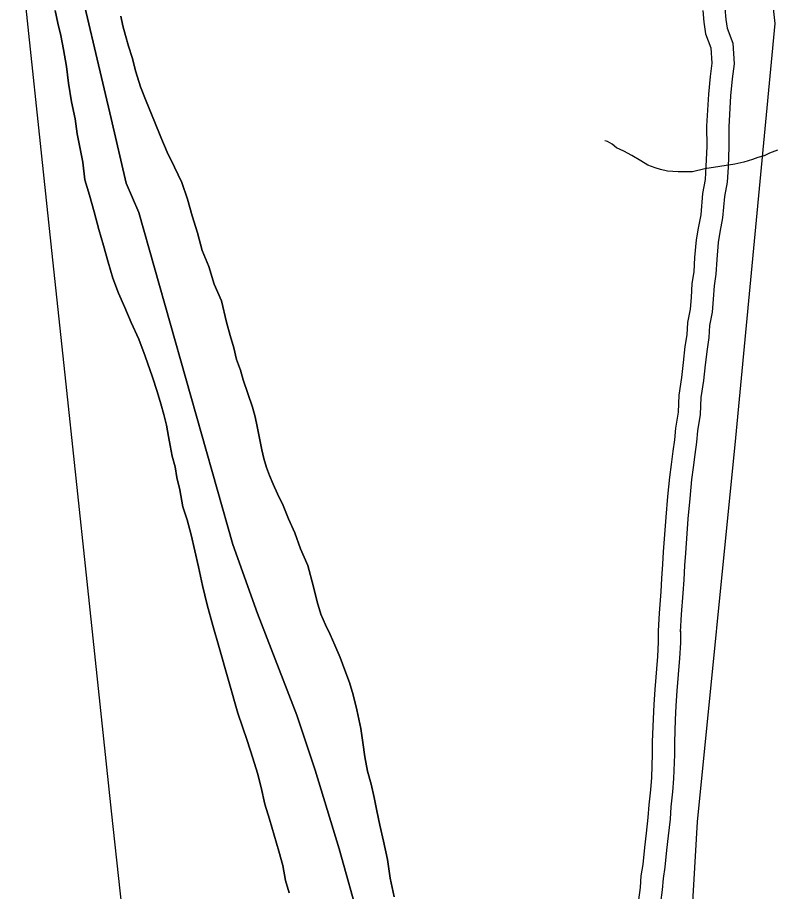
# Model space of a CAD drawing. Extents: x 2010165 to 2382125, y 1060529 to 1407316.
# Drawn here: x 2206615 to 2208326, y 1238721 to 1240694 of the extents above; entities that cross this region are included whole.
import ezdxf

# ---------------------------------------------------------------- set-up
doc = ezdxf.new("R2010")
doc.units = 0
for name, color, linetype in [('GM_X_City_Street', 7, 'Continuous'), ('GM_X_Corporation', 7, 'Continuous'), ('GM_X_Major_River', 7, 'Continuous'), ('GM_X_Minor_River', 7, 'Continuous'), ('GM_X_Rail_Line', 7, 'Continuous')]:
    doc.layers.add(name, color=color, linetype=linetype)

msp = doc.modelspace()

# ---------------------------------------------------------------- linework, layer by layer
at = {"layer": 'GM_X_City_Street'}
msp.add_lwpolyline([(2208125.1, 1238430.2), (2208126.3, 1238476.3), (2208149.8, 1238877.6), (2208235.8, 1239744.8), (2208324.7, 1240680.3), (2208312.9, 1240790.3), (2208168.7, 1241283.1), (2207887.8, 1242827.5), (2207849.5, 1243023.9), (2207782.4, 1243222.7), (2207672.3, 1243474.2), (2207574.1, 1243692.2), (2207475.9, 1243821.5), (2207329.8, 1243977.2), (2207250.8, 1244068.2), (2206852.3, 1244672.3), (2206682.1, 1244927.7)], dxfattribs=at)
at = {"layer": 'GM_X_Corporation'}
for points in [[(2206738.1, 1240840.1), (2206826.3, 1240466), (2206859.9, 1240319.9), (2206888.7, 1240254), (2207101.1, 1239504.1), (2207156.8, 1239348.3), (2207245.4, 1239118.6), (2207286.8, 1238994.6), (2207340.9, 1238816.7), (2207386.7, 1238652.7)], [(2207386.7, 1238652.7), (2207340.9, 1238816.7), (2207286.8, 1238994.6), (2207245.4, 1239118.6), (2207156.8, 1239348.3), (2207101.1, 1239504.1), (2206888.7, 1240254), (2206859.9, 1240319.9), (2206826.3, 1240466), (2206738.1, 1240840.1)]]:
    msp.add_lwpolyline(points, dxfattribs=at)
at = {"layer": 'GM_X_Major_River'}
for points in [[(2206699.7, 1240709.8), (2206706.1, 1240681.7), (2206712.5, 1240653.7), (2206719, 1240621.7), (2206725.5, 1240583.6), (2206730.1, 1240545.6), (2206736.6, 1240503.5), (2206745.2, 1240465.5), (2206749.7, 1240431.4), (2206756.1, 1240397.4), (2206762.6, 1240367.4), (2206767.1, 1240327.3), (2206777.6, 1240293.3), (2206788.2, 1240255.3), (2206798.7, 1240215.3), (2206809.2, 1240179.3), (2206819.8, 1240141.3), (2206830.3, 1240105.3), (2206842.8, 1240071.4), (2206857.3, 1240039.5), (2206871.7, 1240005.5), (2206888.3, 1239967.6), (2206902.9, 1239929.6), (2206919.6, 1239881.7), (2206930, 1239849.7), (2206938.4, 1239821.7), (2206944.8, 1239797.7), (2206951.1, 1239773.7), (2206955.5, 1239747.7), (2206959.7, 1239727.7), (2206964.1, 1239703.6), (2206970.4, 1239679.6), (2206974.8, 1239655.6), (2206981.2, 1239627.6), (2206987.7, 1239589.5), (2206998.1, 1239559.6), (2207006.6, 1239525.6), (2207015.1, 1239489.6), (2207023.6, 1239453.5), (2207032.2, 1239411.5), (2207042.9, 1239367.5), (2207055.5, 1239321.5), (2207070.2, 1239271.5), (2207112.3, 1239123.5), (2207133.2, 1239061.6), (2207145.8, 1239021.6), (2207156.3, 1238987.6), (2207164.8, 1238955.6), (2207173.3, 1238917.6), (2207183.8, 1238883.6), (2207194.3, 1238847.6), (2207204.8, 1238811.6), (2207213.3, 1238779.6), (2207219.8, 1238745.6), (2207228.2, 1238717.6)], [(2207228.2, 1238717.6), (2207219.8, 1238745.6), (2207213.3, 1238779.6), (2207204.8, 1238811.6), (2207194.3, 1238847.6), (2207183.8, 1238883.6), (2207173.3, 1238917.6), (2207164.8, 1238955.6), (2207156.3, 1238987.6), (2207145.8, 1239021.6), (2207133.2, 1239061.6), (2207112.3, 1239123.5), (2207070.2, 1239271.5), (2207055.5, 1239321.5), (2207042.9, 1239367.5), (2207032.2, 1239411.5), (2207023.6, 1239453.5), (2207015.1, 1239489.6), (2207006.6, 1239525.6), (2206998.1, 1239559.6), (2206987.7, 1239589.5), (2206981.2, 1239627.6), (2206974.8, 1239655.6), (2206970.4, 1239679.6), (2206964.1, 1239703.6), (2206959.7, 1239727.7), (2206955.5, 1239747.7), (2206951.1, 1239773.7), (2206944.8, 1239797.7), (2206938.4, 1239821.7), (2206930, 1239849.7), (2206919.6, 1239881.7), (2206902.9, 1239929.6), (2206888.3, 1239967.6), (2206871.7, 1240005.5), (2206857.3, 1240039.5), (2206842.8, 1240071.4), (2206830.3, 1240105.3), (2206819.8, 1240141.3), (2206809.2, 1240179.3), (2206798.7, 1240215.3), (2206788.2, 1240255.3), (2206777.6, 1240293.3), (2206767.1, 1240327.3), (2206762.6, 1240367.4), (2206756.1, 1240397.4), (2206749.7, 1240431.4), (2206745.2, 1240465.5), (2206736.6, 1240503.5), (2206730.1, 1240545.6), (2206725.5, 1240583.6), (2206719, 1240621.7), (2206712.5, 1240653.7), (2206706.1, 1240681.7), (2206699.7, 1240709.8)], [(2207464.8, 1238708.4), (2207456.2, 1238750.4), (2207449.7, 1238792.5), (2207441.1, 1238834.5), (2207432.5, 1238870.5), (2207426.1, 1238902.6), (2207419.7, 1238932.6), (2207413.2, 1238962.6), (2207404.8, 1238992.6), (2207398.4, 1239024.6), (2207393.9, 1239056.7), (2207389.5, 1239088.8), (2207380.9, 1239130.8), (2207372.4, 1239164.8), (2207364, 1239192.8), (2207353.6, 1239220.7), (2207343.2, 1239248.7), (2207330.8, 1239276.6), (2207320.4, 1239300.6), (2207310.1, 1239322.6), (2207299.7, 1239346.5), (2207291.3, 1239374.5), (2207282.9, 1239408.5), (2207270.2, 1239456.5), (2207253.6, 1239494.4), (2207241.1, 1239530.4), (2207226.6, 1239562.3), (2207214.2, 1239592.3), (2207201.8, 1239618.2), (2207191.5, 1239640.2), (2207183.2, 1239660.1), (2207176.9, 1239678.1), (2207170.6, 1239698.1), (2207166.4, 1239718.1), (2207162.1, 1239740.1), (2207155.6, 1239770.2), (2207151.3, 1239792.2), (2207145, 1239814.2), (2207124.1, 1239876.1), (2207117.8, 1239898.1), (2207109.4, 1239922.1), (2207103.1, 1239948.1), (2207094.7, 1239976.1), (2207086.2, 1240006.1), (2207075.6, 1240054.1), (2207059, 1240092.1), (2207046.4, 1240132), (2207031.9, 1240168), (2207021.3, 1240208), (2207008.8, 1240245.9), (2206998.2, 1240283.9), (2206985.7, 1240321.9), (2206969.2, 1240355.8), (2206952.7, 1240389.7), (2206938.2, 1240423.7), (2206923.7, 1240459.6), (2206905, 1240505.5), (2206892.5, 1240537.5), (2206882.1, 1240571.5), (2206873.6, 1240603.5), (2206865.2, 1240629.5), (2206858.9, 1240653.5), (2206852.6, 1240675.5), (2206848.3, 1240697.5)], [(2206848.3, 1240697.5), (2206852.6, 1240675.5), (2206858.9, 1240653.5), (2206865.2, 1240629.5), (2206873.6, 1240603.5), (2206882.1, 1240571.5), (2206892.5, 1240537.5), (2206905, 1240505.5), (2206923.7, 1240459.6), (2206938.2, 1240423.7), (2206952.7, 1240389.7), (2206969.2, 1240355.8), (2206985.7, 1240321.9), (2206998.2, 1240283.9), (2207008.8, 1240245.9), (2207021.3, 1240208), (2207031.9, 1240168), (2207046.4, 1240132), (2207059, 1240092.1), (2207075.6, 1240054.1), (2207086.2, 1240006.1), (2207094.7, 1239976.1), (2207103.1, 1239948.1), (2207109.4, 1239922.1), (2207117.8, 1239898.1), (2207124.1, 1239876.1), (2207145, 1239814.2), (2207151.3, 1239792.2), (2207155.6, 1239770.2), (2207162.1, 1239740.1), (2207166.4, 1239718.1), (2207170.6, 1239698.1), (2207176.9, 1239678.1), (2207183.2, 1239660.1), (2207191.5, 1239640.2), (2207201.8, 1239618.2), (2207214.2, 1239592.3), (2207226.6, 1239562.3), (2207241.1, 1239530.4), (2207253.6, 1239494.4), (2207270.2, 1239456.5), (2207282.9, 1239408.5), (2207291.3, 1239374.5), (2207299.7, 1239346.5), (2207310.1, 1239322.6), (2207320.4, 1239300.6), (2207330.8, 1239276.6), (2207343.2, 1239248.7), (2207353.6, 1239220.7), (2207364, 1239192.8), (2207372.4, 1239164.8), (2207380.9, 1239130.8), (2207389.5, 1239088.8), (2207393.9, 1239056.7), (2207398.4, 1239024.6), (2207404.8, 1238992.6), (2207413.2, 1238962.6), (2207419.7, 1238932.6), (2207426.1, 1238902.6), (2207432.5, 1238870.5), (2207441.1, 1238834.5), (2207449.7, 1238792.5), (2207456.2, 1238750.4), (2207464.8, 1238708.4)]]:
    msp.add_lwpolyline(points, dxfattribs=at)
at = {"layer": 'GM_X_Minor_River'}
for points in [[(2208161.7, 1240709.6), (2208163.7, 1240683.6), (2208167.8, 1240657.5), (2208179.9, 1240625.4), (2208181.9, 1240591.3), (2208178, 1240561.2), (2208174.1, 1240521.1), (2208170.2, 1240448.9), (2208170.3, 1240402.8), (2208168.4, 1240358.6), (2208166.5, 1240328.5), (2208160.6, 1240296.4), (2208156.7, 1240248.3), (2208150.7, 1240218.2), (2208146.8, 1240192.1), (2208142.9, 1240152), (2208141, 1240119.9), (2208137, 1240093.8), (2208135.1, 1240061.7), (2208133.1, 1240035.6), (2208127.2, 1240005.5), (2208125.3, 1239977.4), (2208121.3, 1239951.3), (2208117.4, 1239915.2), (2208113.5, 1239881.1), (2208107.6, 1239841), (2208105.7, 1239802.8), (2208099.7, 1239766.7), (2208097.8, 1239740.6), (2208093.8, 1239714.6), (2208089.9, 1239684.5), (2208086, 1239656.4), (2208082.1, 1239612.2), (2208078.2, 1239566.1), (2208072.3, 1239487.8), (2208070.4, 1239459.8), (2208068.5, 1239427.6), (2208066.5, 1239397.6), (2208062.7, 1239349.4), (2208060.7, 1239309.3)], [(2208211.4, 1240715.2), (2208213.4, 1240689.4), (2208216.4, 1240670.3), (2208229.3, 1240636), (2208232.2, 1240589.6), (2208227.7, 1240555.6), (2208224, 1240517.3), (2208220.3, 1240447.6), (2208220.4, 1240401.7), (2208218.4, 1240355.9), (2208216.2, 1240322.4), (2208210.2, 1240289.8), (2208206.3, 1240241.4), (2208200, 1240209.6), (2208196.5, 1240185.9), (2208192.8, 1240148), (2208190.8, 1240114.6), (2208186.8, 1240088.5), (2208185, 1240058.3), (2208182.8, 1240028.9), (2208176.9, 1239998.9), (2208175, 1239971.9), (2208171, 1239944.9), (2208167.1, 1239909.7), (2208163.1, 1239874.6), (2208157.4, 1239836), (2208155.5, 1239797.5), (2208149.5, 1239760.8), (2208147.5, 1239735), (2208143.4, 1239707.6), (2208139.5, 1239677.8), (2208135.7, 1239650.7), (2208131.9, 1239607.9), (2208128, 1239562.1), (2208122.2, 1239484.3), (2208120.3, 1239456.5), (2208118.4, 1239424.5), (2208116.4, 1239393.9), (2208112.6, 1239346.2), (2208110.7, 1239306.9)], [(2208329.9, 1240394.3), (2208311.9, 1240388.1), (2208300, 1240381.9), (2208286, 1240377.7), (2208274, 1240373.6), (2208254.1, 1240367.3), (2208234.1, 1240363.1), (2208166.1, 1240352.2), (2208138.1, 1240345.8), (2208106, 1240345.5), (2208081.9, 1240347.2), (2208065.8, 1240351), (2208053.8, 1240354.9), (2208037.6, 1240360.7), (2208021.5, 1240370.5), (2208001.3, 1240382.3), (2207983.1, 1240392.1), (2207966.9, 1240400), (2207956.8, 1240407.9), (2207946.7, 1240413.8), (2207940.7, 1240415.7)], [(2208060.7, 1239309.3), (2208060.8, 1239283.2), (2208058.9, 1239251.1), (2208053, 1239176.9), (2208051.1, 1239142.8), (2208049.2, 1239110.7), (2208047.3, 1239058.5), (2208047.3, 1239030.4), (2208045.5, 1238978.3), (2208043.5, 1238950.2), (2208039.6, 1238916.1), (2208037.7, 1238888), (2208033.7, 1238851.9), (2208029.8, 1238819.8), (2208025.9, 1238781.7), (2208021.9, 1238755.6), (2208020, 1238729.5), (2208016.1, 1238701.4)], [(2208110.8, 1239309.4), (2208110.8, 1239281.8), (2208108.8, 1239247.6), (2208102.9, 1239173.5), (2208101, 1239139.9), (2208099.2, 1239108.3), (2208097.3, 1239057.7), (2208097.4, 1239029.6), (2208095.4, 1238975.7), (2208093.4, 1238945.6), (2208089.4, 1238911.5), (2208087.5, 1238883.6), (2208083.4, 1238846.1), (2208079.5, 1238814.2), (2208075.5, 1238775.4), (2208071.7, 1238750), (2208069.8, 1238724.2), (2208065.8, 1238695.5)]]:
    msp.add_lwpolyline(points, dxfattribs=at)
at = {"layer": 'GM_X_Rail_Line'}
msp.add_lwpolyline([(2207077.9, 1236640), (2207063.3, 1236729.9), (2207054.7, 1236793.5), (2207043.1, 1236880.8), (2206996.6, 1237314.7), (2206983.3, 1237441.1), (2206967.8, 1237593.7), (2206948.9, 1237776.5), (2206903.3, 1238203.5), (2206827.2, 1238901.8), (2206771.8, 1239420.8), (2206722.7, 1239887.3), (2206692.6, 1240168.1), (2206614.8, 1240900.4)], dxfattribs=at)

doc.saveas('drawing.dxf')
